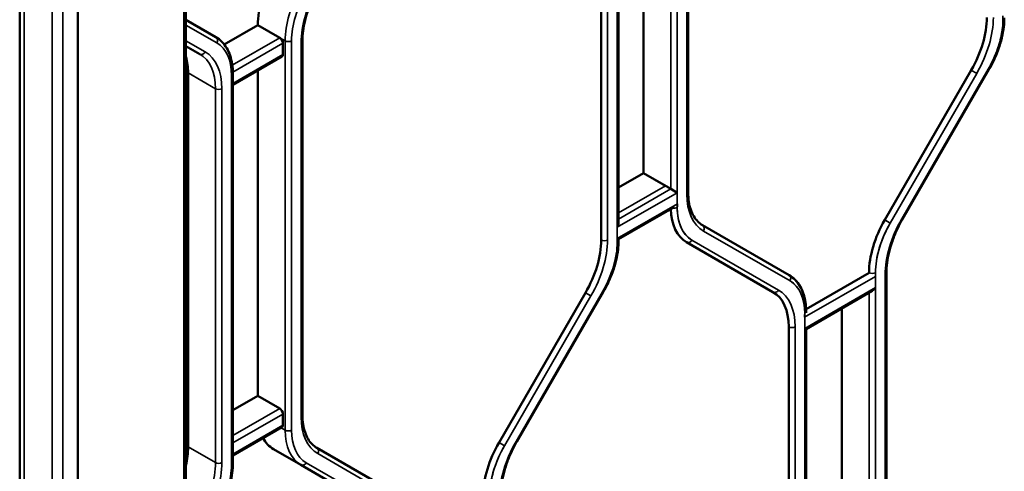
# Model space of a CAD drawing. Header units: millimetres. Extents: x 0 to 14369, y -869 to 2970.
# Tile 635 of 656: x 3724 to 3789, y 1590 to 1620. Entities that reach past the tile are written whole.
import ezdxf

# ---------------------------------------------------------------- set-up
doc = ezdxf.new("R2010")
doc.units = ezdxf.units.MM
doc.header["$LTSCALE"] = 10
doc.layers.add('Sichtbar (ISO)', color=7, linetype='Continuous', lineweight=50)
doc.layers.add('Sichtbar schmal (ISO)', color=7, linetype='Continuous', lineweight=35)

msp = doc.modelspace()

# ---------------------------------------------------------------- linework, layer by layer
at = {"layer": 'Sichtbar (ISO)'}
for p, q in [((3734.743, 1539.492), (3734.743, 1664.579)), ((3734.86, 1664.646), (3734.86, 1542.714)), ((3727.735, 1655.729), (3727.735, 1530.772)), ((3723.891, 1528.559), (3723.891, 1653.509)), ((3768.009, 1608.848), (3768.009, 1633.536)), ((3768.009, 1608.848), (3768.009, 1633.536)), ((3763.413, 1606.84), (3763.413, 1631.39)), ((3763.413, 1606.84), (3763.413, 1631.39)), ((3765.057, 1631.594), (3765.057, 1610.116)), ((3765.057, 1610.116), (3765.057, 1631.594)), ((3762.264, 1630.392), (3762.264, 1605.704)), ((3736.834, 1619.104), (3734.86, 1620.243)), ((3734.86, 1620.243), (3736.834, 1619.104)), ((3737.388, 1618.62), (3739.602, 1619.897)), ((3739.602, 1619.897), (3737.388, 1618.62)), ((3739.602, 1619.897), (3741.051, 1619.06)), ((3741.051, 1619.06), (3739.602, 1619.897)), ((3741.263, 1617.958), (3741.263, 1618.693)), ((3741.263, 1618.693), (3741.263, 1617.958)), ((3742.553, 1594.151), (3742.553, 1618.839)), ((3742.553, 1594.151), (3742.553, 1618.839)), ((3734.86, 1618.511), (3735.773, 1617.984)), ((3735.773, 1617.984), (3734.86, 1618.511)), ((3737.957, 1615.948), (3741.201, 1617.821)), ((3737.957, 1615.948), (3741.201, 1617.821)), ((3735.005, 1616.736), (3735.005, 1592.048)), ((3735.005, 1592.048), (3735.005, 1616.736)), ((3737.957, 1590.99), (3737.957, 1616.693)), ((3737.957, 1590.99), (3737.957, 1616.693)), ((3739.602, 1616.897), (3739.602, 1595.42)), ((3739.602, 1595.42), (3739.602, 1616.897)), ((3786.685, 1616.917), (3780.978, 1607.032)), ((3782.148, 1607.073), (3787.855, 1616.958)), ((3782.148, 1607.073), (3787.855, 1616.958)), ((3763.413, 1609.167), (3765.057, 1610.116)), ((3765.057, 1610.116), (3763.413, 1609.167)), ((3766.507, 1609.28), (3765.057, 1610.116)), ((3765.057, 1610.116), (3766.861, 1609.075)), ((3767.285, 1608.83), (3766.861, 1609.075)), ((3763.413, 1605.759), (3767.073, 1607.872)), ((3774.664, 1603.386), (3768.957, 1606.681)), ((3774.664, 1603.386), (3768.957, 1606.681)), ((3763.413, 1605.687), (3763.413, 1605.759)), ((3767.896, 1605.562), (3773.603, 1602.267)), ((3767.896, 1605.562), (3773.603, 1602.267)), ((3779.942, 1603.547), (3775.784, 1601.146)), ((3781.091, 1578.842), (3781.091, 1603.53)), ((3781.091, 1578.842), (3781.091, 1603.53)), ((3761.229, 1602.22), (3755.522, 1592.335)), ((3756.692, 1592.376), (3762.399, 1602.261)), ((3756.692, 1592.376), (3762.399, 1602.261)), ((3775.787, 1599.822), (3780.154, 1602.343)), ((3778.139, 1580.11), (3778.139, 1601.18)), ((3778.139, 1601.18), (3778.139, 1580.11)), ((3775.787, 1600.903), (3775.787, 1600.975)), ((3774.639, 1599.978), (3774.639, 1575.29)), ((3775.699, 1599.873), (3775.787, 1599.822)), ((3775.787, 1575.272), (3775.787, 1599.822)), ((3775.787, 1575.272), (3775.787, 1599.822)), ((3737.957, 1594.47), (3739.602, 1595.42)), ((3739.602, 1595.42), (3737.957, 1594.47)), ((3741.051, 1594.583), (3739.602, 1595.42)), ((3739.602, 1595.42), (3741.051, 1594.583)), ((3741.263, 1593.48), (3741.263, 1594.215)), ((3741.263, 1594.215), (3741.263, 1593.48)), ((3737.957, 1591.47), (3741.201, 1593.343)), ((3737.957, 1591.47), (3741.201, 1593.343)), ((3749.208, 1588.69), (3743.501, 1591.985)), ((3749.208, 1588.69), (3743.501, 1591.985)), ((3740.637, 1591.906), (3742.44, 1590.865)), ((3742.44, 1590.865), (3740.637, 1591.906)), ((3742.44, 1590.865), (3748.147, 1587.57)), ((3748.147, 1587.57), (3742.44, 1590.865))]:
    msp.add_line(p, q, dxfattribs=at)
for centre, major_axis, start_param, end_param in [((3743.137, 1621.939), (2.5, 4.33), 1.570796, 2.356194), ((3743.137, 1621.939), (-2.5, -4.33), 4.712389, 5.497787), ((3784.185, 1618.36), (-2.5, -4.33), 1.570796, 2.356194), ((3741.051, 1618.816), (0.15, -0.26), 0.785398, 2.356195), ((3741.051, 1618.816), (-0.15, 0.26), 3.926991, 5.497787), ((3741.051, 1618.081), (0.15, -0.26), 0, 0.785398), ((3741.051, 1618.081), (0.15, -0.26), 0, 0.785398), ((3731.47, 1614.695), (2.5, 4.33), 5.497787, 5.785524), ((3731.47, 1614.695), (-2.5, -4.33), 2.356194, 2.643931), ((3770.396, 1609.892), (-2.5, -4.33), 5.522643, 6.283185), ((3783.478, 1605.588), (-2.5, -4.33), 4.712389, 5.497787), ((3763.113, 1606.667), (0.212, 0.367), 4.712389, 5.497787), ((3758.729, 1603.663), (-2.5, -4.33), 1.570796, 2.356194), ((3780.154, 1602.69), (-0.212, -0.367), 0.785398, 1.570796), ((3771.103, 1597.937), (2.5, 4.33), 5.497787, 6.283185), ((3741.051, 1594.338), (0.15, -0.26), 0.785398, 2.356194), ((3741.051, 1594.338), (-0.15, 0.26), 3.926991, 5.497787), ((3741.051, 1593.603), (0.15, -0.26), 0, 0.785398), ((3741.051, 1593.603), (0.15, -0.26), 0, 0.785398), ((3743.137, 1596.236), (-2.5, -4.33), 5.947662, 6.283185), ((3743.137, 1596.236), (-2.5, -4.33), 5.947662, 6.283185), ((3731.47, 1590.007), (2.5, 4.33), 5.21005, 5.497787), ((3731.47, 1590.007), (-2.5, -4.33), 2.068458, 2.356194), ((3758.022, 1590.891), (-2.5, -4.33), 4.712389, 5.497787)]:
    msp.add_ellipse(centre, major_axis=major_axis, ratio=0.57735, start_param=start_param, end_param=end_param, dxfattribs=at)
for points, knots in [([(3743.611, 1622.383), (3743.477, 1622.15), (3743.353, 1621.912), (3743.13, 1621.429), (3743.031, 1621.184), (3742.859, 1620.696), (3742.786, 1620.452), (3742.67, 1619.971), (3742.626, 1619.735), (3742.568, 1619.275), (3742.553, 1619.052), (3742.553, 1618.839)], [2.3561945, 2.3561945, 2.3561945, 2.3561945, 2.5132741, 2.5132741, 2.6703538, 2.6703538, 2.8274334, 2.8274334, 2.984513, 2.984513, 3.1415927, 3.1415927, 3.1415927, 3.1415927]), ([(3743.611, 1622.383), (3743.477, 1622.15), (3743.353, 1621.912), (3743.13, 1621.429), (3743.031, 1621.184), (3742.859, 1620.696), (3742.786, 1620.452), (3742.67, 1619.971), (3742.626, 1619.735), (3742.568, 1619.275), (3742.553, 1619.052), (3742.553, 1618.839)], [2.3561945, 2.3561945, 2.3561945, 2.3561945, 2.5132741, 2.5132741, 2.6703538, 2.6703538, 2.8274334, 2.8274334, 2.984513, 2.984513, 3.1415927, 3.1415927, 3.1415927, 3.1415927]), ([(3788.869, 1620.384), (3788.869, 1620.169), (3788.854, 1619.948), (3788.797, 1619.496), (3788.754, 1619.266), (3788.641, 1618.801), (3788.572, 1618.567), (3788.407, 1618.099), (3788.313, 1617.866), (3788.1, 1617.406), (3787.983, 1617.179), (3787.855, 1616.958)], [0, 0, 0, 0, 0.1570796, 0.1570796, 0.3141593, 0.3141593, 0.4712389, 0.4712389, 0.6283185, 0.6283185, 0.7853982, 0.7853982, 0.7853982, 0.7853982]), ([(3788.869, 1620.384), (3788.869, 1620.188), (3788.857, 1619.987), (3788.806, 1619.552), (3788.764, 1619.317), (3788.653, 1618.843), (3788.583, 1618.603), (3788.418, 1618.125), (3788.322, 1617.887), (3788.106, 1617.416), (3787.986, 1617.184), (3787.855, 1616.958)], [6.2831853, 6.2831853, 6.2831853, 6.2831853, 6.4262655, 6.4262655, 6.586845, 6.586845, 6.7474245, 6.7474245, 6.908004, 6.908004, 7.0685835, 7.0685835, 7.0685835, 7.0685835]), ([(3736.834, 1619.104), (3736.98, 1619.019), (3737.115, 1618.915), (3737.356, 1618.671), (3737.462, 1618.532), (3737.644, 1618.226), (3737.719, 1618.058), (3737.839, 1617.702), (3737.883, 1617.512), (3737.942, 1617.115), (3737.957, 1616.907), (3737.957, 1616.693)], [5.4977871, 5.4977871, 5.4977871, 5.4977871, 5.6548668, 5.6548668, 5.8119464, 5.8119464, 5.969026, 5.969026, 6.1261057, 6.1261057, 6.2831853, 6.2831853, 6.2831853, 6.2831853]), ([(3736.834, 1619.104), (3736.98, 1619.019), (3737.115, 1618.915), (3737.356, 1618.671), (3737.462, 1618.532), (3737.644, 1618.226), (3737.719, 1618.058), (3737.839, 1617.702), (3737.883, 1617.512), (3737.942, 1617.115), (3737.957, 1616.907), (3737.957, 1616.693)], [5.4977871, 5.4977871, 5.4977871, 5.4977871, 5.6548668, 5.6548668, 5.8119464, 5.8119464, 5.969026, 5.969026, 6.1261057, 6.1261057, 6.2831853, 6.2831853, 6.2831853, 6.2831853]), ([(3768.009, 1608.848), (3768.009, 1608.635), (3768.024, 1608.432), (3768.08, 1608.052), (3768.122, 1607.874), (3768.231, 1607.55), (3768.298, 1607.403), (3768.453, 1607.141), (3768.541, 1607.027), (3768.735, 1606.83), (3768.842, 1606.748), (3768.957, 1606.681)], [3.1415927, 3.1415927, 3.1415927, 3.1415927, 3.2986723, 3.2986723, 3.4557519, 3.4557519, 3.6128316, 3.6128316, 3.7699112, 3.7699112, 3.9269908, 3.9269908, 3.9269908, 3.9269908]), ([(3768.009, 1608.848), (3768.009, 1608.635), (3768.024, 1608.432), (3768.08, 1608.052), (3768.122, 1607.874), (3768.231, 1607.55), (3768.298, 1607.403), (3768.453, 1607.141), (3768.541, 1607.027), (3768.735, 1606.83), (3768.842, 1606.748), (3768.957, 1606.681)], [3.1415927, 3.1415927, 3.1415927, 3.1415927, 3.2986723, 3.2986723, 3.4557519, 3.4557519, 3.6128316, 3.6128316, 3.7699112, 3.7699112, 3.9269908, 3.9269908, 3.9269908, 3.9269908]), ([(3782.148, 1607.073), (3782.014, 1606.841), (3781.89, 1606.602), (3781.667, 1606.119), (3781.568, 1605.875), (3781.396, 1605.386), (3781.324, 1605.143), (3781.207, 1604.662), (3781.164, 1604.425), (3781.105, 1603.966), (3781.091, 1603.743), (3781.091, 1603.53)], [2.3561945, 2.3561945, 2.3561945, 2.3561945, 2.5132741, 2.5132741, 2.6703538, 2.6703538, 2.8274334, 2.8274334, 2.984513, 2.984513, 3.1415927, 3.1415927, 3.1415927, 3.1415927]), ([(3782.148, 1607.073), (3782.014, 1606.841), (3781.89, 1606.602), (3781.667, 1606.119), (3781.568, 1605.875), (3781.396, 1605.386), (3781.324, 1605.143), (3781.207, 1604.662), (3781.164, 1604.425), (3781.105, 1603.966), (3781.091, 1603.743), (3781.091, 1603.53)], [2.3561945, 2.3561945, 2.3561945, 2.3561945, 2.5132741, 2.5132741, 2.6703538, 2.6703538, 2.8274334, 2.8274334, 2.984513, 2.984513, 3.1415927, 3.1415927, 3.1415927, 3.1415927]), ([(3763.413, 1605.687), (3763.413, 1605.472), (3763.398, 1605.251), (3763.341, 1604.799), (3763.298, 1604.569), (3763.186, 1604.104), (3763.116, 1603.87), (3762.951, 1603.402), (3762.857, 1603.169), (3762.644, 1602.709), (3762.527, 1602.482), (3762.399, 1602.261)], [0, 0, 0, 0, 0.1570796, 0.1570796, 0.3141593, 0.3141593, 0.4712389, 0.4712389, 0.6283185, 0.6283185, 0.7853982, 0.7853982, 0.7853982, 0.7853982]), ([(3763.413, 1605.687), (3763.413, 1605.492), (3763.401, 1605.29), (3763.35, 1604.855), (3763.309, 1604.62), (3763.197, 1604.146), (3763.128, 1603.906), (3762.962, 1603.428), (3762.866, 1603.19), (3762.65, 1602.719), (3762.53, 1602.487), (3762.399, 1602.261)], [6.2831853, 6.2831853, 6.2831853, 6.2831853, 6.4262655, 6.4262655, 6.586845, 6.586845, 6.7474245, 6.7474245, 6.908004, 6.908004, 7.0685835, 7.0685835, 7.0685835, 7.0685835]), ([(3774.664, 1603.386), (3774.811, 1603.302), (3774.945, 1603.197), (3775.186, 1602.953), (3775.293, 1602.814), (3775.474, 1602.508), (3775.549, 1602.341), (3775.669, 1601.984), (3775.714, 1601.795), (3775.773, 1601.397), (3775.787, 1601.19), (3775.787, 1600.975)], [5.4977871, 5.4977871, 5.4977871, 5.4977871, 5.6548668, 5.6548668, 5.8119464, 5.8119464, 5.969026, 5.969026, 6.1261057, 6.1261057, 6.2831853, 6.2831853, 6.2831853, 6.2831853]), ([(3774.664, 1603.386), (3774.814, 1603.3), (3774.952, 1603.192), (3775.197, 1602.941), (3775.304, 1602.798), (3775.487, 1602.482), (3775.562, 1602.309), (3775.68, 1601.941), (3775.724, 1601.745), (3775.775, 1601.359), (3775.787, 1601.17), (3775.787, 1600.975)], [5.4977871, 5.4977871, 5.4977871, 5.4977871, 5.6585239, 5.6585239, 5.8192606, 5.8192606, 5.9799973, 5.9799973, 6.1407341, 6.1407341, 6.2831853, 6.2831853, 6.2831853, 6.2831853]), ([(3742.553, 1594.151), (3742.553, 1593.938), (3742.568, 1593.735), (3742.624, 1593.355), (3742.667, 1593.177), (3742.776, 1592.853), (3742.842, 1592.706), (3742.997, 1592.444), (3743.085, 1592.33), (3743.28, 1592.133), (3743.386, 1592.051), (3743.501, 1591.985)], [3.1415927, 3.1415927, 3.1415927, 3.1415927, 3.2986723, 3.2986723, 3.4557519, 3.4557519, 3.6128316, 3.6128316, 3.7699112, 3.7699112, 3.9269908, 3.9269908, 3.9269908, 3.9269908]), ([(3742.553, 1594.151), (3742.553, 1593.938), (3742.568, 1593.735), (3742.624, 1593.355), (3742.667, 1593.177), (3742.776, 1592.853), (3742.842, 1592.706), (3742.997, 1592.444), (3743.085, 1592.33), (3743.28, 1592.133), (3743.386, 1592.051), (3743.501, 1591.985)], [3.1415927, 3.1415927, 3.1415927, 3.1415927, 3.2986723, 3.2986723, 3.4557519, 3.4557519, 3.6128316, 3.6128316, 3.7699112, 3.7699112, 3.9269908, 3.9269908, 3.9269908, 3.9269908]), ([(3756.692, 1592.376), (3756.558, 1592.144), (3756.434, 1591.905), (3756.211, 1591.422), (3756.112, 1591.178), (3755.94, 1590.689), (3755.868, 1590.446), (3755.752, 1589.965), (3755.708, 1589.728), (3755.649, 1589.269), (3755.635, 1589.046), (3755.635, 1588.833)], [2.3561945, 2.3561945, 2.3561945, 2.3561945, 2.5132741, 2.5132741, 2.6703538, 2.6703538, 2.8274334, 2.8274334, 2.984513, 2.984513, 3.1415927, 3.1415927, 3.1415927, 3.1415927]), ([(3756.692, 1592.376), (3756.558, 1592.144), (3756.434, 1591.905), (3756.211, 1591.422), (3756.112, 1591.178), (3755.94, 1590.689), (3755.868, 1590.446), (3755.752, 1589.965), (3755.708, 1589.728), (3755.649, 1589.269), (3755.635, 1589.046), (3755.635, 1588.833)], [2.3561945, 2.3561945, 2.3561945, 2.3561945, 2.5132741, 2.5132741, 2.6703538, 2.6703538, 2.8274334, 2.8274334, 2.984513, 2.984513, 3.1415927, 3.1415927, 3.1415927, 3.1415927]), ([(3737.957, 1590.99), (3737.957, 1590.775), (3737.942, 1590.554), (3737.885, 1590.102), (3737.842, 1589.872), (3737.73, 1589.407), (3737.66, 1589.173), (3737.496, 1588.705), (3737.401, 1588.472), (3737.189, 1588.012), (3737.071, 1587.785), (3736.943, 1587.564)], [0, 0, 0, 0, 0.1570796, 0.1570796, 0.3141593, 0.3141593, 0.4712389, 0.4712389, 0.6283185, 0.6283185, 0.7853982, 0.7853982, 0.7853982, 0.7853982]), ([(3737.957, 1590.99), (3737.957, 1590.775), (3737.942, 1590.554), (3737.885, 1590.102), (3737.842, 1589.872), (3737.73, 1589.407), (3737.66, 1589.173), (3737.496, 1588.705), (3737.401, 1588.472), (3737.189, 1588.012), (3737.071, 1587.785), (3736.943, 1587.564)], [0, 0, 0, 0, 0.1570796, 0.1570796, 0.3141593, 0.3141593, 0.4712389, 0.4712389, 0.6283185, 0.6283185, 0.7853982, 0.7853982, 0.7853982, 0.7853982])]:
    msp.add_open_spline(points, degree=3, knots=knots, dxfattribs=at)
at = {"layer": 'Sichtbar schmal (ISO)'}
for p, q in [((3726.028, 1655.149), (3726.028, 1530.471)), ((3726.74, 1530.748), (3726.724, 1655.506)), ((3724.184, 1529.406), (3724.184, 1654.231)), ((3766.861, 1633.553), (3766.861, 1609.075)), ((3766.861, 1609.075), (3766.861, 1633.553)), ((3767.285, 1607.851), (3767.285, 1633.553)), ((3767.285, 1633.553), (3767.285, 1608.83)), ((3767.921, 1633.413), (3767.921, 1608.725)), ((3767.921, 1608.725), (3767.921, 1633.413)), ((3763.325, 1631.267), (3763.325, 1605.564)), ((3763.325, 1606.544), (3763.325, 1631.267)), ((3762.264, 1630.392), (3762.264, 1605.704)), ((3762.689, 1605.704), (3762.689, 1630.392)), ((3762.689, 1630.392), (3762.689, 1605.704)), ((3736.896, 1618.722), (3734.86, 1619.897)), ((3734.86, 1619.897), (3736.896, 1618.722)), ((3734.86, 1618.858), (3736.135, 1618.122)), ((3736.135, 1618.122), (3734.86, 1618.858)), ((3741.051, 1619.06), (3737.921, 1617.253)), ((3737.921, 1617.253), (3741.051, 1619.06)), ((3737.956, 1616.784), (3741.263, 1618.693)), ((3741.263, 1618.693), (3737.956, 1616.784)), ((3741.051, 1619.06), (3741.405, 1618.856)), ((3741.405, 1618.856), (3741.051, 1619.06)), ((3741.405, 1618.856), (3741.405, 1593.154)), ((3741.405, 1593.154), (3741.405, 1618.856)), ((3741.829, 1593.154), (3741.829, 1618.856)), ((3741.829, 1618.856), (3741.829, 1593.154)), ((3742.465, 1618.716), (3742.465, 1594.028)), ((3742.465, 1594.028), (3742.465, 1618.716)), ((3741.263, 1617.958), (3737.957, 1616.049)), ((3737.957, 1616.049), (3741.263, 1617.958)), ((3735.005, 1616.736), (3736.809, 1615.695)), ((3736.809, 1615.695), (3735.005, 1616.736)), ((3786.685, 1616.917), (3780.978, 1607.032)), ((3787.047, 1616.708), (3781.34, 1606.823)), ((3781.34, 1606.823), (3787.047, 1616.708)), ((3782.1, 1607.101), (3787.808, 1616.986)), ((3787.808, 1616.986), (3782.1, 1607.101)), ((3787.047, 1616.708), (3786.685, 1616.917)), ((3786.685, 1616.917), (3787.047, 1616.708)), ((3787.855, 1616.958), (3787.808, 1616.986)), ((3787.808, 1616.986), (3787.855, 1616.958)), ((3737.869, 1616.57), (3737.869, 1590.868)), ((3737.869, 1590.868), (3737.869, 1616.57)), ((3736.809, 1615.695), (3736.809, 1591.007)), ((3736.809, 1591.007), (3736.809, 1615.695)), ((3737.233, 1591.007), (3737.233, 1615.695)), ((3737.233, 1615.695), (3737.233, 1591.007)), ((3766.507, 1609.28), (3763.413, 1607.493)), ((3766.861, 1609.075), (3763.413, 1607.085)), ((3767.285, 1608.83), (3763.325, 1606.544)), ((3763.318, 1605.806), (3767.292, 1608.1)), ((3780.978, 1607.032), (3781.34, 1606.823)), ((3781.34, 1606.823), (3780.978, 1607.032)), ((3782.1, 1607.101), (3782.148, 1607.073)), ((3782.148, 1607.073), (3782.1, 1607.101)), ((3774.726, 1603.004), (3769.019, 1606.299)), ((3769.019, 1606.299), (3774.726, 1603.004)), ((3768.258, 1605.699), (3773.965, 1602.404)), ((3773.965, 1602.404), (3768.258, 1605.699)), ((3780.373, 1603.306), (3775.693, 1600.604)), ((3780.366, 1577.844), (3780.366, 1603.547)), ((3781.003, 1603.407), (3781.003, 1578.719)), ((3781.003, 1578.719), (3781.003, 1603.407)), ((3775.699, 1599.873), (3780.366, 1602.567)), ((3780.366, 1602.567), (3780.366, 1577.844)), ((3761.229, 1602.22), (3755.522, 1592.335)), ((3761.591, 1602.011), (3755.884, 1592.126)), ((3755.884, 1592.126), (3761.591, 1602.011)), ((3756.645, 1592.404), (3762.352, 1602.289)), ((3762.352, 1602.289), (3756.645, 1592.404)), ((3761.591, 1602.011), (3761.229, 1602.22)), ((3761.229, 1602.22), (3761.591, 1602.011)), ((3762.399, 1602.261), (3762.352, 1602.289)), ((3762.352, 1602.289), (3762.399, 1602.261)), ((3779.942, 1602.221), (3779.942, 1577.844)), ((3779.942, 1577.844), (3779.942, 1602.221)), ((3775.699, 1600.853), (3775.699, 1575.15)), ((3774.639, 1599.978), (3774.639, 1575.29)), ((3775.063, 1575.29), (3775.063, 1599.978)), ((3775.063, 1599.978), (3775.063, 1575.29)), ((3775.699, 1575.15), (3775.699, 1599.873)), ((3741.051, 1594.583), (3737.957, 1592.796)), ((3737.957, 1592.796), (3741.051, 1594.583)), ((3737.957, 1592.306), (3741.263, 1594.215)), ((3741.263, 1594.215), (3737.957, 1592.306)), ((3741.263, 1593.48), (3737.957, 1591.571)), ((3737.957, 1591.571), (3741.263, 1593.48)), ((3741.405, 1593.154), (3741.139, 1593.307)), ((3741.139, 1593.307), (3741.405, 1593.154)), ((3736.809, 1591.007), (3735.005, 1592.048)), ((3735.005, 1592.048), (3736.809, 1591.007)), ((3755.522, 1592.335), (3755.884, 1592.126)), ((3755.884, 1592.126), (3755.522, 1592.335)), ((3756.645, 1592.404), (3756.692, 1592.376)), ((3756.692, 1592.376), (3756.645, 1592.404)), ((3749.27, 1588.307), (3743.563, 1591.602)), ((3743.563, 1591.602), (3749.27, 1588.307)), ((3742.802, 1591.002), (3748.51, 1587.707)), ((3748.51, 1587.707), (3742.802, 1591.002))]:
    msp.add_line(p, q, dxfattribs=at)
for centre, major_axis, ratio, start_param, end_param in [((3744.94, 1620.898), (-2.5, -4.33), 0.57735, 4.712389, 5.497787), ((3744.94, 1620.898), (2.5, 4.33), 0.57735, 1.570796, 2.356194), ((3745.152, 1620.775), (-2.35, -4.07), 0.57735, 4.712389, 5.497787), ((3745.152, 1620.775), (2.35, 4.07), 0.57735, 1.570796, 2.356194), ((3746.213, 1620.88), (2.65, 4.59), 0.57735, 1.570796, 2.356194), ((3746.213, 1620.88), (-2.65, -4.59), 0.57735, 4.712389, 5.497787), ((3784.185, 1618.36), (-2.5, -4.33), 0.57735, 1.570796, 2.356194), ((3784.397, 1618.238), (-2.65, -4.59), 0.57735, 1.570796, 2.356194), ((3784.397, 1618.238), (2.65, 4.59), 0.57735, 4.712389, 5.497787), ((3785.458, 1618.343), (2.35, 4.07), 0.57735, 4.712389, 5.56166), ((3736.684, 1618.844), (0.15, 0.26), 0.816497, 4.712389, 6.283185), ((3736.684, 1618.844), (0.15, 0.26), 0.816497, 4.712389, 6.283185), ((3734.546, 1614.651), (2.35, 4.07), 0.57735, 5.497787, 6.283185), ((3734.546, 1614.651), (2.35, 4.07), 0.57735, 5.497787, 6.283185), ((3741.617, 1618.979), (0.3, 0), 0.57735, 3.926991, 5.497787), ((3741.617, 1618.979), (-0.3, 0), 0.57735, 0.785398, 2.356194), ((3742.253, 1618.839), (0.3, 0), 0.57735, 5.497787, 6.283185), ((3742.253, 1618.839), (0.3, 0), 0.57735, 5.497787, 6.283185), ((3735.923, 1618.244), (-0.15, -0.26), 0.816497, 0, 1.570796), ((3735.923, 1618.244), (-0.15, -0.26), 0.816497, 0, 1.570796), ((3733.273, 1613.654), (2.5, 4.33), 0.57735, 5.497787, 6.283185), ((3733.273, 1613.654), (2.5, 4.33), 0.57735, 5.497787, 6.283185), ((3733.485, 1613.532), (2.65, 4.59), 0.57735, 5.497787, 6.283185), ((3733.485, 1613.532), (2.65, 4.59), 0.57735, 5.497787, 6.283185), ((3737.657, 1616.693), (0.3, 0), 0.57735, 5.497787, 6.283185), ((3737.657, 1616.693), (0.3, 0), 0.57735, 5.497787, 6.283185), ((3737.021, 1615.818), (0.3, 0), 0.57735, 3.926991, 5.497787), ((3737.021, 1615.818), (-0.3, 0), 0.57735, 0.785398, 2.356194), ((3767.709, 1608.848), (0.3, 0), 0.57735, 5.497787, 6.283185), ((3767.709, 1608.848), (0.3, 0), 0.57735, 5.497787, 6.283185), ((3771.669, 1610.889), (-2.65, -4.59), 0.57735, 5.497787, 6.283185), ((3771.669, 1610.889), (-2.65, -4.59), 0.57735, 5.497787, 6.283185), ((3770.396, 1609.892), (-2.5, -4.33), 0.57735, 5.522643, 6.283185), ((3767.073, 1607.973), (-0.3, 0), 0.57735, 1.212477, 2.356194), ((3770.608, 1609.769), (-2.35, -4.07), 0.57735, 5.433914, 6.283185), ((3770.608, 1609.769), (-2.35, -4.07), 0.57735, 5.497787, 6.283185), ((3783.478, 1605.588), (-2.5, -4.33), 0.57735, 4.712389, 5.497787), ((3784.75, 1605.571), (2.65, 4.59), 0.57735, 1.570796, 2.356194), ((3784.75, 1605.571), (-2.65, -4.59), 0.57735, 4.712389, 5.497787), ((3768.807, 1606.422), (0.15, 0.26), 0.816497, 4.712389, 6.283185), ((3768.807, 1606.422), (0.15, 0.26), 0.816497, 4.712389, 6.283185), ((3783.69, 1605.466), (-2.35, -4.07), 0.57735, 4.712389, 5.56166), ((3783.69, 1605.466), (-2.35, -4.07), 0.57735, 4.712389, 5.497787), ((3758.729, 1603.663), (-2.5, -4.33), 0.57735, 1.570796, 2.356194), ((3758.941, 1603.541), (-2.65, -4.59), 0.57735, 1.570796, 2.356194), ((3758.941, 1603.541), (2.65, 4.59), 0.57735, 4.712389, 5.497787), ((3762.477, 1605.827), (-0.3, 0), 0.57735, 0.785398, 2.356194), ((3762.477, 1605.827), (0.3, 0), 0.57735, 3.926991, 5.497787), ((3760.002, 1603.646), (2.35, 4.07), 0.57735, 4.712389, 5.56166), ((3763.113, 1605.687), (0.3, 0), 0.57735, 5.497787, 6.283185), ((3768.046, 1605.822), (-0.15, -0.26), 0.816497, 0, 1.570796), ((3768.046, 1605.822), (-0.15, -0.26), 0.816497, 0, 1.570796), ((3760.002, 1603.646), (2.35, 4.07), 0.57735, 4.712389, 5.497787), ((3774.514, 1603.127), (0.15, 0.26), 0.816497, 4.712389, 6.283185), ((3774.514, 1603.127), (0.15, 0.26), 0.816497, 4.712389, 6.283185), ((3780.154, 1603.67), (0.3, 0), 0.57735, 3.926991, 5.497787), ((3780.791, 1603.53), (0.3, 0), 0.57735, 5.497787, 6.283185), ((3780.791, 1603.53), (0.3, 0), 0.57735, 5.497787, 6.283185), ((3773.753, 1602.527), (-0.15, -0.26), 0.816497, 0, 1.570796), ((3773.753, 1602.527), (-0.15, -0.26), 0.816497, 0, 1.570796), ((3771.315, 1597.814), (2.65, 4.59), 0.57735, 5.497787, 6.283185), ((3771.315, 1597.814), (2.65, 4.59), 0.57735, 5.497787, 6.283185), ((3772.376, 1598.934), (2.35, 4.07), 0.57735, 5.497787, 6.283185), ((3772.376, 1598.934), (2.35, 4.07), 0.57735, 5.433914, 6.283185), ((3771.103, 1597.937), (2.5, 4.33), 0.57735, 5.497787, 6.283185), ((3775.487, 1600.975), (0.3, 0), 0.57735, 5.497787, 6.283185), ((3774.851, 1600.1), (0.3, 0), 0.57735, 3.926991, 5.497787), ((3774.851, 1600.1), (-0.3, 0), 0.57735, 0.785398, 2.356194), ((3742.253, 1594.151), (0.3, 0), 0.57735, 5.497787, 6.283185), ((3742.253, 1594.151), (0.3, 0), 0.57735, 5.497787, 6.283185), ((3746.213, 1596.192), (-2.65, -4.59), 0.57735, 5.497787, 6.283185), ((3746.213, 1596.192), (-2.65, -4.59), 0.57735, 5.497787, 6.283185), ((3741.617, 1593.276), (-0.3, 0), 0.57735, 0.785398, 2.356194), ((3744.94, 1595.195), (-2.5, -4.33), 0.57735, 5.497787, 6.283185), ((3741.617, 1593.276), (0.3, 0), 0.57735, 3.926991, 5.497787), ((3744.94, 1595.195), (-2.5, -4.33), 0.57735, 5.497787, 6.283185), ((3745.152, 1595.072), (-2.35, -4.07), 0.57735, 5.497787, 6.283185), ((3745.152, 1595.072), (-2.35, -4.07), 0.57735, 5.497787, 6.283185), ((3743.351, 1591.725), (0.15, 0.26), 0.816497, 4.712389, 6.283185), ((3743.351, 1591.725), (0.15, 0.26), 0.816497, 4.712389, 6.283185), ((3758.022, 1590.891), (-2.5, -4.33), 0.57735, 4.712389, 5.497787), ((3758.234, 1590.769), (-2.35, -4.07), 0.57735, 4.712389, 5.56166), ((3758.234, 1590.769), (-2.35, -4.07), 0.57735, 4.712389, 5.497787), ((3759.295, 1590.874), (2.65, 4.59), 0.57735, 1.570796, 2.356194), ((3759.295, 1590.874), (-2.65, -4.59), 0.57735, 4.712389, 5.497787), ((3733.273, 1588.966), (-2.5, -4.33), 0.57735, 1.570796, 2.356194), ((3733.273, 1588.966), (2.5, 4.33), 0.57735, 4.712389, 5.497787), ((3733.485, 1588.844), (-2.65, -4.59), 0.57735, 1.570796, 2.356194), ((3733.485, 1588.844), (2.65, 4.59), 0.57735, 4.712389, 5.497787), ((3737.021, 1591.13), (-0.3, 0), 0.57735, 0.785398, 2.356194), ((3737.021, 1591.13), (0.3, 0), 0.57735, 3.926991, 5.497787), ((3734.546, 1588.949), (2.35, 4.07), 0.57735, 4.712389, 5.497787), ((3734.546, 1588.949), (-2.35, -4.07), 0.57735, 1.570796, 2.356194), ((3737.657, 1590.99), (0.3, 0), 0.57735, 5.497787, 6.283185), ((3737.657, 1590.99), (0.3, 0), 0.57735, 5.497787, 6.283185), ((3742.59, 1591.125), (-0.15, -0.26), 0.816497, 0, 1.570796), ((3742.59, 1591.125), (-0.15, -0.26), 0.816497, 0, 1.570796)]:
    msp.add_ellipse(centre, major_axis=major_axis, ratio=ratio, start_param=start_param, end_param=end_param, dxfattribs=at)
msp.add_open_spline([(3787.808, 1616.986), (3788.016, 1617.349), (3788.192, 1617.714), (3788.336, 1618.086), (3788.48, 1618.458), (3788.592, 1618.837), (3788.668, 1619.203), (3788.743, 1619.568), (3788.781, 1619.919), (3788.781, 1620.261)], degree=3, knots=[0, 0, 0, 0, 0.333333, 0.333333, 0.333333, 0.666667, 0.666667, 0.666667, 1, 1, 1, 1], dxfattribs=at)

doc.saveas('drawing.dxf')
